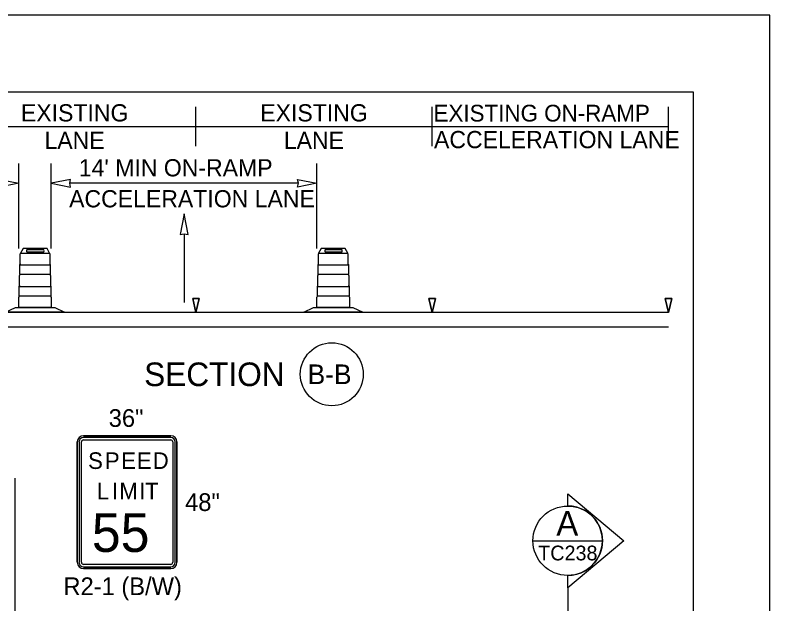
# Model space of a CAD drawing. Extents: x 99999 to 100116, y 99995 to 100013.
# Drawn here: x 100072.995 to 100076.062, y 100008.293 to 100010.687 of the extents above; entities that cross this region are included whole.
import ezdxf

# ---------------------------------------------------------------- set-up
doc = ezdxf.new("R2010")
doc.units = 0
for name, color, linetype in [('SH_GI_PlotLimits', 7, 'Continuous'), ('SH_GI_SheetBorder', 7, 'Continuous'), ('SH_TI_WZSectionCut', 7, 'Continuous'), ('TR_SN_ConstructionSigns', 7, 'Continuous'), ('TR_WZ_ArrowLeftStrRightTurn', 7, 'Continuous'), ('TR_WZ_TrafficSafetyDrumElev', 7, 'Continuous'), ('TR_WZ_WorkZoneDetails', 7, 'Continuous')]:
    doc.layers.add(name, color=color, linetype=linetype)

msp = doc.modelspace()

# ---------------------------------------------------------------- linework, layer by layer
at = {"layer": 'SH_GI_PlotLimits'}
msp.add_lwpolyline([(100059.0625, 99999.6875), (100076.0625, 99999.6875), (100076.0625, 100010.6875), (100059.0625, 100010.6875)], close=True, dxfattribs=at)
at = {"layer": 'SH_GI_SheetBorder'}
for p, q in [((100060, 100010.375), (100075.75, 100010.375)), ((100075.75, 100010.375), (100075.75, 100000))]:
    msp.add_line(p, q, dxfattribs=at)
at = {"layer": 'SH_TI_WZSectionCut'}
for p, q in [((100073.01, 100009.7388), (100073.01, 100010.0836)), ((100075.2407, 100008.6913), (100075.2407, 100008.7412)), ((100075.2407, 100008.7412), (100075.4688, 100008.55)), ((100075.4688, 100008.55), (100075.2407, 100008.3589)), ((100075.2407, 100008.3589), (100075.2407, 100008.4088)), ((100075.2407, 100008.3589), (100075.2407, 100006.6309))]:
    msp.add_line(p, q, dxfattribs=at)
msp.add_lwpolyline([(100073.01, 100010.0036), (100072.9314, 100009.9882), (100072.935, 100010.0036), (100072.9314, 100010.019)], close=True, dxfattribs=at)
msp.add_lwpolyline([(100075.0995, 100008.5501), (100075.3819, 100008.5501)], dxfattribs=at)
msp.add_circle((100075.2407, 100008.55), 0.1412, dxfattribs=at)
msp.add_arc((100075.2407, 100008.55), 0.1412, 269.9978, 90.0022, dxfattribs=at)
at = {"layer": 'TR_SN_ConstructionSigns'}
for p, q in [((100073.2475, 100008.4622), (100073.2475, 100008.9516)), ((100073.2475, 100008.9516), (100073.2475, 100008.4622)), ((100073.2546, 100008.9516), (100073.2546, 100008.4622)), ((100073.2644, 100008.4622), (100073.2644, 100008.9516)), ((100073.2728, 100008.9769), (100073.6272, 100008.9769)), ((100073.6272, 100008.9769), (100073.2728, 100008.9769)), ((100073.6272, 100008.9699), (100073.2728, 100008.9699)), ((100073.2728, 100008.96), (100073.6272, 100008.96)), ((100073.6357, 100008.9516), (100073.6357, 100008.4622)), ((100073.6455, 100008.4622), (100073.6455, 100008.9516)), ((100073.6525, 100008.9516), (100073.6525, 100008.4622)), ((100073.6525, 100008.4622), (100073.6525, 100008.9516)), ((100073.6272, 100008.4538), (100073.2728, 100008.4538)), ((100073.2728, 100008.4439), (100073.6272, 100008.4439)), ((100073.6272, 100008.4369), (100073.2728, 100008.4369)), ((100073.2728, 100008.4369), (100073.6272, 100008.4369))]:
    msp.add_line(p, q, dxfattribs=at)
for centre, radius, start, end in [((100073.2728, 100008.9516), 0.0253, 90, 180), ((100073.2728, 100008.9516), 0.0253, 90, 180), ((100073.2728, 100008.9516), 0.0183, 90, 180), ((100073.2728, 100008.9516), 0.00844, 90, 180), ((100073.6272, 100008.9516), 0.0253, 360, 90), ((100073.6272, 100008.9516), 0.0253, 360, 90), ((100073.6272, 100008.9516), 0.0183, 0, 90), ((100073.6272, 100008.9516), 0.00844, 360, 90), ((100073.2728, 100008.4622), 0.0253, 180, 270), ((100073.2728, 100008.4622), 0.0253, 180, 270), ((100073.2728, 100008.4622), 0.0183, 180, 270), ((100073.2728, 100008.4622), 0.00844, 180, 270), ((100073.6272, 100008.4622), 0.0253, 270, 360), ((100073.6272, 100008.4622), 0.0183, 270, 360), ((100073.6272, 100008.4622), 0.00844, 270, 0), ((100073.6272, 100008.4622), 0.0253, 270, 360)]:
    msp.add_arc(centre, radius, start, end, dxfattribs=at)
at = {"layer": 'TR_WZ_ArrowLeftStrRightTurn'}
msp.add_line((100073.6818, 100009.7986), (100073.6818, 100009.5187), dxfattribs=at)
msp.add_lwpolyline([(100073.6818, 100009.8787), (100073.6653, 100009.7947), (100073.6818, 100009.7986), (100073.6983, 100009.7947)], close=True, dxfattribs=at)
at = {"layer": 'TR_WZ_TrafficSafetyDrumElev'}
for p, q in [((100073.0167, 100009.7188), (100073.1351, 100009.7188)), ((100073.0167, 100009.7188), (100073.1351, 100009.7188)), ((100073.0443, 100009.734), (100073.1097, 100009.734)), ((100073.1097, 100009.7236), (100073.0443, 100009.7236)), ((100074.2285, 100009.7188), (100074.3469, 100009.7188)), ((100074.2285, 100009.7188), (100074.3469, 100009.7188)), ((100074.2561, 100009.734), (100074.3215, 100009.734)), ((100074.3215, 100009.7236), (100074.2561, 100009.7236)), ((100073.0144, 100009.6724), (100073.1374, 100009.6724)), ((100073.0144, 100009.6325), (100073.0144, 100009.6724)), ((100073.1374, 100009.6724), (100073.1374, 100009.6325)), ((100074.2263, 100009.6724), (100074.3492, 100009.6724)), ((100074.2263, 100009.6325), (100074.2263, 100009.6724)), ((100074.3492, 100009.6724), (100074.3492, 100009.6325)), ((100073.1374, 100009.6325), (100073.0144, 100009.6325)), ((100074.3492, 100009.6325), (100074.2263, 100009.6325)), ((100073.0115, 100009.5844), (100073.1403, 100009.5844)), ((100073.0115, 100009.5445), (100073.0115, 100009.5844)), ((100073.1403, 100009.5844), (100073.1403, 100009.5445)), ((100074.2233, 100009.5844), (100074.3522, 100009.5844)), ((100074.2233, 100009.5445), (100074.2233, 100009.5844)), ((100074.3522, 100009.5844), (100074.3522, 100009.5445)), ((100073.1403, 100009.5445), (100073.0115, 100009.5445)), ((100074.3522, 100009.5445), (100074.2233, 100009.5445))]:
    msp.add_line(p, q, dxfattribs=at)
for points in [[(100073.0159, 100009.676), (100073.0159, 100009.7172)], [(100073.0159, 100009.676), (100073.0159, 100009.7172)], [(100073.1359, 100009.7172), (100073.1359, 100009.676)], [(100073.1359, 100009.7172), (100073.1359, 100009.676)], [(100074.2277, 100009.676), (100074.2277, 100009.7172)], [(100074.2277, 100009.676), (100074.2277, 100009.7172)], [(100074.3477, 100009.7172), (100074.3477, 100009.676)], [(100074.3477, 100009.7172), (100074.3477, 100009.676)], [(100073.0144, 100009.632), (100073.0144, 100009.673)], [(100073.0144, 100009.632), (100073.0144, 100009.673)], [(100073.1374, 100009.673), (100073.1374, 100009.632)], [(100073.1374, 100009.673), (100073.1374, 100009.632)], [(100074.2263, 100009.632), (100074.2263, 100009.673)], [(100074.2263, 100009.632), (100074.2263, 100009.673)], [(100074.3492, 100009.673), (100074.3492, 100009.632)], [(100074.3492, 100009.673), (100074.3492, 100009.632)], [(100073.013, 100009.5879), (100073.013, 100009.629)], [(100073.013, 100009.5879), (100073.013, 100009.629)], [(100073.1389, 100009.629), (100073.1389, 100009.5879)], [(100073.1389, 100009.629), (100073.1389, 100009.5879)], [(100074.2248, 100009.5879), (100074.2248, 100009.629)], [(100074.2248, 100009.5879), (100074.2248, 100009.629)], [(100074.3507, 100009.629), (100074.3507, 100009.5879)], [(100074.3507, 100009.629), (100074.3507, 100009.5879)], [(100073.0115, 100009.5439), (100073.0115, 100009.5849)], [(100073.0115, 100009.5439), (100073.0115, 100009.5849)], [(100073.1403, 100009.5849), (100073.1403, 100009.5439)], [(100073.1403, 100009.5849), (100073.1403, 100009.5439)], [(100074.2233, 100009.5439), (100074.2233, 100009.5849)], [(100074.2233, 100009.5439), (100074.2233, 100009.5849)], [(100074.3522, 100009.5849), (100074.3522, 100009.5439)], [(100074.3522, 100009.5849), (100074.3522, 100009.5439)], [(100073.1418, 100009.5409), (100073.1418, 100009.4988), (100073.01, 100009.4988), (100073.01, 100009.5409)], [(100073.1418, 100009.5409), (100073.1418, 100009.4988), (100073.01, 100009.4988), (100073.01, 100009.5409)], [(100074.3536, 100009.5409), (100074.3536, 100009.4988), (100074.2218, 100009.4988), (100074.2218, 100009.5409)], [(100074.3536, 100009.5409), (100074.3536, 100009.4988), (100074.2218, 100009.4988), (100074.2218, 100009.5409)]]:
    msp.add_lwpolyline(points, dxfattribs=at)
for points in [[(100073.1351, 100009.7188), (100073.1246, 100009.7388), (100073.0272, 100009.7388), (100073.0167, 100009.7188)], [(100074.3469, 100009.7188), (100074.3364, 100009.7388), (100074.239, 100009.7388), (100074.2285, 100009.7188)], [(100072.9559, 100009.4788), (100072.9961, 100009.4988), (100073.1557, 100009.4988), (100073.1959, 100009.4788)], [(100074.1677, 100009.4788), (100074.2079, 100009.4988), (100074.3675, 100009.4988), (100074.4077, 100009.4788)]]:
    msp.add_lwpolyline(points, close=True, dxfattribs=at)
for centre, major_axis, ratio, start_param, end_param in [((100073.0169, 100009.7168), (0, 0.00199), 0.493438, 0.177149, 1.393647), ((100073.0169, 100009.7168), (0, 0.00199), 0.493438, 0.177149, 1.393647), ((100073.0443, 100009.7288), (0, 0.0052), 0.570305, 0, 3.141593), ((100073.1097, 100009.7288), (0, 0.0052), 0.570305, 3.141593, 6.283185), ((100073.1349, 100009.7168), (0, 0.00199), 0.493438, 4.889538, 6.106036), ((100073.1349, 100009.7168), (0, 0.00199), 0.493438, 4.889538, 6.106036), ((100074.2287, 100009.7168), (0, 0.00199), 0.493438, 0.177149, 1.393647), ((100074.2287, 100009.7168), (0, 0.00199), 0.493438, 0.177149, 1.393647), ((100074.2561, 100009.7288), (0, 0.0052), 0.570305, 0, 3.141593), ((100074.3215, 100009.7288), (0, 0.0052), 0.570305, 3.141593, 6.283185), ((100074.3468, 100009.7168), (0, 0.00199), 0.493438, 4.889538, 6.106036), ((100074.3468, 100009.7168), (0, 0.00199), 0.493438, 4.889538, 6.106036), ((100073.0172, 100009.6705), (0, 0.00606), 0.493438, 0.4288, 1.141997), ((100073.0172, 100009.6705), (0, 0.00606), 0.493438, 0.4288, 1.141997), ((100073.1347, 100009.6705), (0, 0.00606), 0.493438, 5.141189, 5.854386), ((100073.1347, 100009.6705), (0, 0.00606), 0.493438, 5.141189, 5.854386), ((100074.229, 100009.6705), (0, 0.00606), 0.493438, 0.4288, 1.141997), ((100074.229, 100009.6705), (0, 0.00606), 0.493438, 0.4288, 1.141997), ((100074.3465, 100009.6705), (0, 0.00606), 0.493438, 5.141189, 5.854386), ((100074.3465, 100009.6705), (0, 0.00606), 0.493438, 5.141189, 5.854386), ((100073.0157, 100009.6265), (0, 0.00606), 0.493438, 0.4288, 1.141997), ((100073.0157, 100009.6265), (0, 0.00606), 0.493438, 0.4288, 1.141997), ((100073.1361, 100009.6265), (0, 0.00606), 0.493438, 5.141189, 5.854386), ((100073.1361, 100009.6265), (0, 0.00606), 0.493438, 5.141189, 5.854386), ((100074.2275, 100009.6265), (0, 0.00606), 0.493438, 0.4288, 1.141997), ((100074.2275, 100009.6265), (0, 0.00606), 0.493438, 0.4288, 1.141997), ((100074.348, 100009.6265), (0, 0.00606), 0.493438, 5.141189, 5.854386), ((100074.348, 100009.6265), (0, 0.00606), 0.493438, 5.141189, 5.854386), ((100073.0142, 100009.5824), (0, 0.00606), 0.493438, 0.4288, 1.141997), ((100073.0142, 100009.5824), (0, 0.00606), 0.493438, 0.4288, 1.141997), ((100073.1376, 100009.5824), (0, 0.00606), 0.493438, 5.141189, 5.854386), ((100073.1376, 100009.5824), (0, 0.00606), 0.493438, 5.141189, 5.854386), ((100074.226, 100009.5824), (0, 0.00606), 0.493438, 0.4288, 1.141997), ((100074.226, 100009.5824), (0, 0.00606), 0.493438, 0.4288, 1.141997), ((100074.3494, 100009.5824), (0, 0.00606), 0.493438, 5.141189, 5.854386), ((100074.3494, 100009.5824), (0, 0.00606), 0.493438, 5.141189, 5.854386), ((100073.0127, 100009.5384), (0, 0.00606), 0.493438, 0.4288, 1.141997), ((100073.0127, 100009.5384), (0, 0.00606), 0.493438, 0.4288, 1.141997), ((100073.1391, 100009.5384), (0, 0.00606), 0.493438, 5.141189, 5.854386), ((100073.1391, 100009.5384), (0, 0.00606), 0.493438, 5.141189, 5.854386), ((100074.2245, 100009.5384), (0, 0.00606), 0.493438, 0.4288, 1.141997), ((100074.2245, 100009.5384), (0, 0.00606), 0.493438, 0.4288, 1.141997), ((100074.3509, 100009.5384), (0, 0.00606), 0.493438, 5.141189, 5.854386), ((100074.3509, 100009.5384), (0, 0.00606), 0.493438, 5.141189, 5.854386)]:
    msp.add_ellipse(centre, major_axis=major_axis, ratio=ratio, start_param=start_param, end_param=end_param, dxfattribs=at)
at = {"layer": 'TR_WZ_WorkZoneDetails'}
for p, q in [((100073.73, 100010.154), (100073.73, 100010.314)), ((100074.69, 100010.154), (100074.69, 100010.314)), ((100075.65, 100010.154), (100075.65, 100010.314)), ((100072.77, 100010.234), (100073.73, 100010.234)), ((100073.73, 100010.234), (100074.69, 100010.234)), ((100074.69, 100010.234), (100075.65, 100010.234)), ((100073.1418, 100009.7388), (100073.1418, 100010.0836)), ((100074.2218, 100009.7388), (100074.2218, 100010.0836)), ((100074.1468, 100010.0036), (100073.2168, 100010.0036)), ((100075.65, 100009.4787), (100071.97, 100009.4787)), ((100075.65, 100009.4187), (100071.97, 100009.4187)), ((100072.9948, 100007.6879), (100072.9948, 100008.8048))]:
    msp.add_line(p, q, dxfattribs=at)
for points in [[(100073.1418, 100010.0036), (100073.2204, 100009.9882), (100073.2168, 100010.0036), (100073.2204, 100010.019)], [(100074.2218, 100010.0036), (100074.1432, 100009.9882), (100074.1468, 100010.0036), (100074.1432, 100010.019)], [(100073.73, 100009.4787), (100073.7166, 100009.5346), (100073.7433, 100009.5346)], [(100074.69, 100009.4787), (100074.6766, 100009.5346), (100074.7033, 100009.5346)], [(100075.65, 100009.4787), (100075.6366, 100009.5346), (100075.6633, 100009.5346)]]:
    msp.add_lwpolyline(points, close=True, dxfattribs=at)
for points in [[(100073.7433, 100009.5346), (100073.7166, 100009.5346), (100073.73, 100009.4787), (100073.7433, 100009.5346)], [(100074.7033, 100009.5346), (100074.6766, 100009.5346), (100074.69, 100009.4787), (100074.7033, 100009.5346)], [(100075.6633, 100009.5346), (100075.6366, 100009.5346), (100075.65, 100009.4787), (100075.6633, 100009.5346)]]:
    msp.add_lwpolyline(points, dxfattribs=at)
msp.add_circle((100074.2819, 100009.2268), 0.128, dxfattribs=at)

# ---------------------------------------------------------------- texts
at = {"layer": 'SH_TI_WZSectionCut'}
for s, height, rotation, p in [('A', 0.1, 0.01, (100075.1945, 100008.5707)), ('TC238', 0.06, 360, (100075.1209, 100008.4701))]:
    msp.add_text(s, height=height, rotation=rotation, dxfattribs=at).set_placement(p)
at = {"layer": 'TR_SN_ConstructionSigns'}
for s, height, p in [('36"', 0.072, (100073.3753, 100009.0129)), ('S', 0.0675, (100073.2914, 100008.8419)), ('P', 0.0675, (100073.3596, 100008.8419)), ('E', 0.0675, (100073.4257, 100008.8419)), ('E', 0.0675, (100073.4899, 100008.8419)), ('D', 0.0675, (100073.554, 100008.8419)), ('L', 0.0675, (100073.3265, 100008.7182)), ('I', 0.0675, (100073.3886, 100008.7182)), ('M', 0.0675, (100073.4183, 100008.7182)), ('I', 0.0675, (100073.4993, 100008.7182)), ('T', 0.0675, (100073.5229, 100008.7182)), ('48"', 0.072, (100073.6858, 100008.6709)), ('R2-1 (B/W)', 0.072, (100073.1913, 100008.3289))]:
    msp.add_text(s, height=height, rotation=360, dxfattribs=at).set_placement(p)
msp.add_text('55', height=0.1575, dxfattribs=at).set_placement((100073.3068, 100008.5044))
at = {"layer": 'TR_WZ_WorkZoneDetails'}
for s, height, p in [('EXISTING', 0.07, (100073.0185, 100010.255)), ('EXISTING', 0.07, (100073.9912, 100010.255)), ('EXISTING ON-RAMP', 0.068, (100074.6955, 100010.2547)), ('LANE', 0.07, (100073.1142, 100010.143)), ('LANE', 0.07, (100074.0869, 100010.143)), ('ACCELERATION LANE', 0.07, (100074.6973, 100010.1463)), ("14' MIN ON-RAMP", 0.07, (100073.2537, 100010.0316)), ('ACCELERATION LANE', 0.07, (100073.2144, 100009.9056))]:
    msp.add_text(s, height=height, dxfattribs=at).set_placement(p)
for s, height, p in [('SECTION', 0.096, (100073.5194, 100009.1788)), ('B-B', 0.08, (100074.1839, 100009.1868))]:
    msp.add_text(s, height=height, rotation=360, dxfattribs=at).set_placement(p)

doc.saveas('drawing.dxf')
